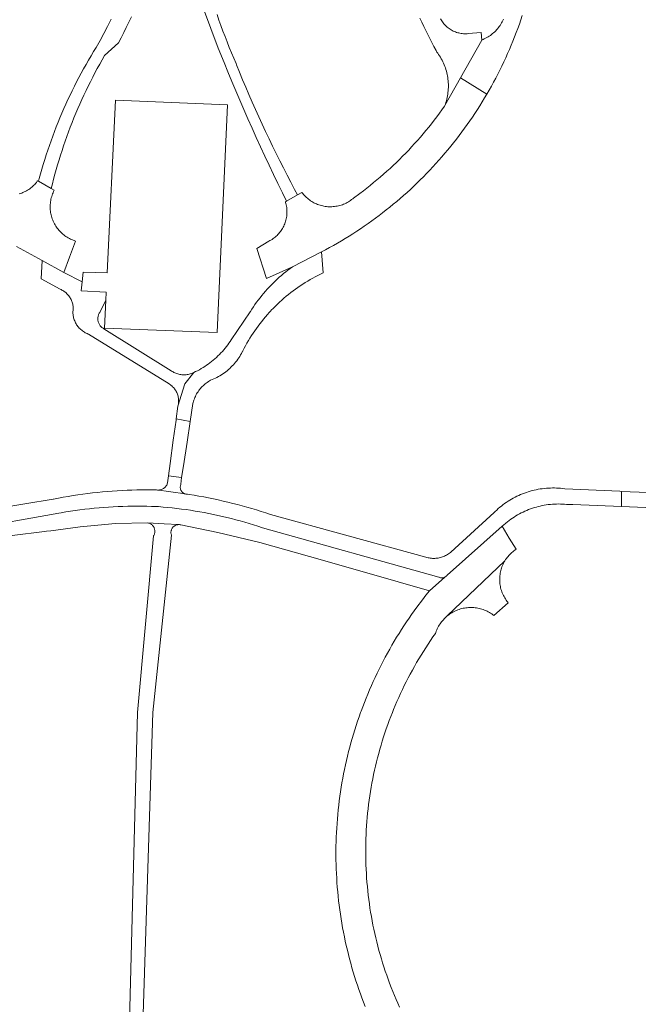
# Model space of a CAD drawing. Extents: x 146402 to 164798, y 455483 to 464134.
# Tile 336 of 575: x 158344 to 158443, y 460703 to 460861. Entities that reach past the tile are written whole.
import ezdxf

# ---------------------------------------------------------------- set-up
doc = ezdxf.new("R2010")
doc.units = 0
doc.header["$LTSCALE"] = 0.2
for name, color, linetype, lineweight in [('B-XX-VH-VERHARDING_ASFALT-GV', 252, 'CONTINUOUS', 18), ('B-XX-VH-VERHARDING_BETON-GV', 252, 'CONTINUOUS', 18), ('B-XX-VH-VERHARDING_BETONSTRAATSTEEN-GV', 252, 'CONTINUOUS', 18), ('B-XX-VH-VERHARDING_HALFVERHARDING-GV', 252, 'CONTINUOUS', 18), ('B-XX-VH-VERHARDING_STRAATBAKSTEEN-GV', 252, 'CONTINUOUS', 18)]:
    doc.layers.add(name, color=color, linetype=linetype, lineweight=lineweight)

msp = doc.modelspace()

# ---------------------------------------------------------------- linework, layer by layer
at = {"layer": 'B-XX-VH-VERHARDING_ASFALT-GV'}
for points in [[(158373.089, 460862.588), (158375.435, 460856.277), (158376.393, 460853.979), (158377.013, 460852.469), (158377.64, 460850.963), (158378.275, 460849.459), (158378.916, 460847.959), (158379.566, 460846.462), (158380.222, 460844.967), (158380.886, 460843.477), (158381.557, 460841.989), (158382.236, 460840.505), (158382.922, 460839.024), (158383.615, 460837.547), (158384.315, 460836.072), (158385.023, 460834.602), (158385.737, 460833.135), (158386.392, 460831.806), (158388.153, 460832.789), (158387.684, 460833.667), (158387.08, 460834.814), (158386.483, 460835.964), (158385.894, 460837.119), (158385.311, 460838.276), (158384.735, 460839.438), (158384.167, 460840.602), (158383.606, 460841.771), (158383.052, 460842.943), (158382.505, 460844.118), (158381.966, 460845.296), (158381.434, 460846.478), (158380.909, 460847.663), (158380.391, 460848.852), (158379.881, 460850.043), (158379.378, 460851.238), (158378.883, 460852.435), (158378.395, 460853.636), (158378.324, 460853.8), (158377.956, 460854.662), (158377.596, 460855.527), (158377.243, 460856.396), (158376.898, 460857.267), (158376.559, 460858.141), (158376.229, 460859.019), (158375.906, 460859.898), (158375.59, 460860.781), (158375.282, 460861.666)], [(158358.339, 460860.895), (158357.746, 460859.767), (158357.145, 460858.642), (158356.538, 460857.522), (158355.923, 460856.405), (158355.508, 460855.73), (158355.1, 460855.051), (158354.699, 460854.368), (158354.306, 460853.681), (158353.918, 460852.989), (158353.538, 460852.294), (158353.165, 460851.595), (158352.799, 460850.893), (158352.44, 460850.187), (158352.089, 460849.477), (158351.744, 460848.764), (158351.407, 460848.047), (158351.077, 460847.327), (158350.754, 460846.603), (158350.439, 460845.877), (158350.131, 460845.147), (158349.83, 460844.414), (158349.537, 460843.678), (158349.251, 460842.939), (158348.973, 460842.198), (158348.702, 460841.453), (158348.439, 460840.706), (158348.183, 460839.956), (158347.935, 460839.204), (158347.694, 460838.449), (158347.461, 460837.692), (158347.236, 460836.933), (158347.018, 460836.171), (158346.808, 460835.407), (158346.696, 460834.985), (158348.728, 460833.813), (158348.913, 460834.568), (158349.111, 460835.338), (158349.316, 460836.105), (158349.528, 460836.871), (158349.749, 460837.635), (158349.977, 460838.396), (158350.212, 460839.155), (158350.456, 460839.911), (158350.707, 460840.666), (158350.965, 460841.417), (158351.231, 460842.166), (158351.505, 460842.912), (158351.786, 460843.655), (158352.075, 460844.396), (158352.371, 460845.133), (158352.674, 460845.868), (158352.985, 460846.6), (158353.303, 460847.328), (158353.629, 460848.053), (158353.961, 460848.775), (158354.301, 460849.493), (158354.649, 460850.208), (158355.003, 460850.919), (158355.365, 460851.627), (158355.733, 460852.331), (158356.109, 460853.031), (158356.492, 460853.728), (158356.881, 460854.42), (158357.278, 460855.109), (158359.473, 460857.118), (158359.904, 460857.944), (158360.328, 460858.774), (158360.745, 460859.607), (158361.155, 460860.444), (158361.558, 460861.284)], [(158336.107, 460779.435), (158349.358, 460781.786), (158349.548, 460781.821), (158350.302, 460781.954), (158351.058, 460782.079), (158351.815, 460782.196), (158352.573, 460782.306), (158353.332, 460782.407), (158354.093, 460782.501), (158354.854, 460782.586), (158355.616, 460782.664), (158356.379, 460782.733), (158357.142, 460782.795), (158357.907, 460782.849), (158358.671, 460782.894), (158359.436, 460782.932), (158360.202, 460782.962), (158360.968, 460782.984), (158361.734, 460782.997), (158362.5, 460783.003), (158363.266, 460783.001), (158364.032, 460782.99), (158364.797, 460782.972), (158365.563, 460782.946), (158365.896, 460782.922), (158366.634, 460782.862), (158367.37, 460782.795), (158368.107, 460782.719), (158368.842, 460782.636), (158369.576, 460782.544), (158370.309, 460782.445), (158371.042, 460782.338), (158371.773, 460782.222), (158372.502, 460782.099), (158373.231, 460781.968), (158373.957, 460781.83), (158374.683, 460781.683), (158375.406, 460781.528), (158376.128, 460781.366), (158376.848, 460781.196), (158377.567, 460781.018), (158378.283, 460780.832), (158378.997, 460780.639), (158379.709, 460780.438), (158380.419, 460780.229), (158381.127, 460780.013), (158381.832, 460779.789), (158382.535, 460779.557), (158410.777, 460771.657), (158410.86, 460771.617), (158410.946, 460771.584), (158411.034, 460771.559), (158411.124, 460771.542), (158411.215, 460771.533), (158411.307, 460771.532), (158411.399, 460771.538), (158411.49, 460771.553), (158411.578, 460771.575), (158411.665, 460771.605), (158411.749, 460771.643), (158411.829, 460771.688), (158411.905, 460771.739), (158411.977, 460771.797), (158412.043, 460771.861), (158412.103, 460771.93), (158412.127, 460771.962), (158420.928, 460779.783), (158421.456, 460780.252), (158421.522, 460780.307), (158421.777, 460780.512), (158422.036, 460780.71), (158422.3, 460780.902), (158422.568, 460781.087), (158422.841, 460781.266), (158423.119, 460781.438), (158423.4, 460781.602), (158423.686, 460781.761), (158423.975, 460781.912), (158424.268, 460782.056), (158424.564, 460782.192), (158424.864, 460782.322), (158425.166, 460782.444), (158425.472, 460782.558), (158425.78, 460782.665), (158426.091, 460782.765), (158426.404, 460782.856), (158426.719, 460782.94), (158427.037, 460783.017), (158427.356, 460783.085), (158427.676, 460783.146), (158427.998, 460783.199), (158428.321, 460783.244), (158428.646, 460783.281), (158428.971, 460783.31), (158429.296, 460783.331), (158429.622, 460783.344), (158429.949, 460783.349), (158430.275, 460783.346), (158430.601, 460783.335), (158430.927, 460783.316), (158431.252, 460783.289), (158432.243, 460783.249), (158440.014, 460782.933), (158440.052, 460785.372), (158439.776, 460785.385), (158430.944, 460785.79), (158430.619, 460785.831), (158430.293, 460785.863), (158429.967, 460785.888), (158429.64, 460785.905), (158429.313, 460785.914), (158428.986, 460785.915), (158428.658, 460785.907), (158428.331, 460785.892), (158428.005, 460785.869), (158427.679, 460785.838), (158427.354, 460785.799), (158427.03, 460785.752), (158426.707, 460785.697), (158426.386, 460785.634), (158426.067, 460785.563), (158425.749, 460785.485), (158425.433, 460785.399), (158425.119, 460785.305), (158424.808, 460785.203), (158424.499, 460785.095), (158424.194, 460784.978), (158423.891, 460784.854), (158423.591, 460784.723), (158423.294, 460784.584), (158423.001, 460784.438), (158422.712, 460784.285), (158422.426, 460784.125), (158422.145, 460783.958), (158421.867, 460783.784), (158421.594, 460783.604), (158421.326, 460783.417), (158421.062, 460783.223), (158420.803, 460783.023), (158420.549, 460782.817), (158420.3, 460782.604), (158420.056, 460782.386), (158419.817, 460782.161), (158419.649, 460781.996), (158412.715, 460775.666), (158412.634, 460775.597), (158412.493, 460775.484), (158412.346, 460775.377), (158412.195, 460775.277), (158412.04, 460775.184), (158411.881, 460775.097), (158411.718, 460775.018), (158411.552, 460774.946), (158411.383, 460774.882), (158411.211, 460774.825), (158411.037, 460774.775), (158410.861, 460774.734), (158410.683, 460774.7), (158410.503, 460774.674), (158410.323, 460774.656), (158410.142, 460774.646), (158409.961, 460774.644), (158409.78, 460774.65), (158409.6, 460774.664), (158409.42, 460774.686), (158409.242, 460774.716), (158409.064, 460774.753), (158408.889, 460774.799), (158408.716, 460774.852), (158383.829, 460781.664), (158383.081, 460781.915), (158382.331, 460782.157), (158381.578, 460782.393), (158380.823, 460782.62), (158380.065, 460782.84), (158379.306, 460783.053), (158378.544, 460783.257), (158377.78, 460783.454), (158377.015, 460783.643), (158376.247, 460783.824), (158375.478, 460783.998), (158374.707, 460784.164), (158373.934, 460784.321), (158373.16, 460784.472), (158372.384, 460784.614), (158371.607, 460784.748), (158370.828, 460784.874), (158370.56, 460784.916), (158370.536, 460784.915), (158370.442, 460784.915), (158370.349, 460784.923), (158370.256, 460784.939), (158370.165, 460784.963), (158365.605, 460785.598), (158364.815, 460785.609), (158364.025, 460785.611), (158363.235, 460785.606), (158362.445, 460785.593), (158361.655, 460785.572), (158360.866, 460785.542), (158360.076, 460785.505), (158359.288, 460785.46), (158358.499, 460785.407), (158357.712, 460785.345), (158356.925, 460785.276), (158356.139, 460785.199), (158355.353, 460785.114), (158354.569, 460785.021), (158353.785, 460784.92), (158353.002, 460784.811), (158352.221, 460784.694), (158351.441, 460784.569), (158350.662, 460784.437), (158349.885, 460784.296), (158349.109, 460784.148), (158349.05, 460784.136), (158335.4, 460781.884)]]:
    msp.add_lwpolyline(points, dxfattribs=at)
msp.add_lwpolyline([(158444.257, 460785.179), (158440.052, 460785.372), (158440.014, 460782.933), (158443.906, 460782.774), (158447.558, 460782.625), (158450.412, 460782.509), (158450.503, 460784.892), (158447.769, 460785.017)], close=True, dxfattribs=at)
at = {"layer": 'B-XX-VH-VERHARDING_BETON-GV'}
msp.add_lwpolyline([(158376.928, 460847.2), (158359.024, 460847.958), (158357.671, 460820.338), (158353.821, 460820.451), (158353.673, 460818.908), (158353.535, 460817.434), (158357.5, 460817.237), (158357.454, 460815.936), (158357.238, 460811.482), (158375.292, 460810.772)], close=True, dxfattribs=at)
at = {"layer": 'B-XX-VH-VERHARDING_BETONSTRAATSTEEN-GV'}
for points in [[(158370.979, 460796.559), (158368.734, 460796.974), (158368.707, 460796.784), (158368.267, 460793.574), (158367.75, 460789.812), (158367.479, 460787.838), (158369.612, 460787.571), (158369.896, 460789.44), (158370.473, 460793.237)], [(158421.262, 460774.082), (158421.37, 460774.267), (158412.147, 460765.44), (158412.318, 460765.575), (158412.494, 460765.704), (158412.675, 460765.826), (158412.86, 460765.942), (158413.049, 460766.05), (158413.242, 460766.152), (158413.438, 460766.247), (158413.638, 460766.334), (158413.841, 460766.413), (158414.047, 460766.486), (158414.255, 460766.551), (158414.465, 460766.608), (158414.678, 460766.657), (158414.892, 460766.699), (158415.107, 460766.732), (158415.324, 460766.758), (158415.541, 460766.776), (158415.759, 460766.785), (158415.977, 460766.787), (158416.195, 460766.781), (158416.413, 460766.767), (158416.63, 460766.744), (158416.845, 460766.714), (158417.06, 460766.676), (158417.273, 460766.63), (158417.485, 460766.577), (158417.694, 460766.515), (158417.901, 460766.446), (158418.105, 460766.37), (158418.306, 460766.286), (158418.504, 460766.194), (158418.699, 460766.096), (158418.889, 460765.99), (158419.076, 460765.878), (158419.259, 460765.758), (158419.437, 460765.632), (158419.61, 460765.5), (158421.9, 460767.54), (158421.821, 460767.635), (158421.688, 460767.805), (158421.562, 460767.979), (158421.443, 460768.157), (158421.33, 460768.34), (158421.225, 460768.527), (158421.126, 460768.717), (158421.034, 460768.911), (158420.95, 460769.109), (158420.873, 460769.309), (158420.804, 460769.512), (158420.742, 460769.718), (158420.688, 460769.926), (158420.642, 460770.135), (158420.604, 460770.347), (158420.573, 460770.559), (158420.551, 460770.773), (158420.536, 460770.987), (158420.53, 460771.201), (158420.531, 460771.416), (158420.541, 460771.631), (158420.558, 460771.845), (158420.584, 460772.058), (158420.617, 460772.27), (158420.658, 460772.481), (158420.707, 460772.69), (158420.764, 460772.897), (158420.828, 460773.101), (158420.9, 460773.304), (158420.98, 460773.503), (158421.067, 460773.699), (158421.161, 460773.892)]]:
    msp.add_lwpolyline(points, close=True, dxfattribs=at)
for points in [[(158342.487, 460778.323), (158347.64, 460778.947), (158347.983, 460778.984), (158348.684, 460779.079), (158353.37, 460779.715), (158359.024, 460780.247), (158364.171, 460780.34), (158366.825, 460780.191), (158369.079, 460780.05), (158369.179, 460780.052), (158369.279, 460780.045), (158369.378, 460780.031), (158369.476, 460780.009), (158375.424, 460778.793), (158382.14, 460777.196), (158392.164, 460774.344), (158404.269, 460770.898), (158409.308, 460769.464), (158411.749, 460771.643), (158411.665, 460771.605), (158411.578, 460771.575), (158411.49, 460771.553), (158411.399, 460771.538), (158411.307, 460771.532), (158411.215, 460771.533), (158411.124, 460771.542), (158411.034, 460771.559), (158410.946, 460771.584), (158410.86, 460771.617), (158410.777, 460771.657), (158382.535, 460779.557), (158381.832, 460779.789), (158381.127, 460780.013), (158380.419, 460780.229), (158379.709, 460780.438), (158378.997, 460780.639), (158378.283, 460780.832), (158377.567, 460781.018), (158376.848, 460781.196), (158376.128, 460781.366), (158375.406, 460781.528), (158374.683, 460781.683), (158373.957, 460781.83), (158373.231, 460781.968), (158372.502, 460782.099), (158371.773, 460782.222), (158371.042, 460782.338), (158370.309, 460782.445), (158369.576, 460782.544), (158368.842, 460782.636), (158368.107, 460782.719), (158367.37, 460782.795), (158366.634, 460782.862), (158365.896, 460782.922), (158365.563, 460782.946), (158364.797, 460782.972), (158364.032, 460782.99), (158363.266, 460783.001), (158362.5, 460783.003), (158361.734, 460782.997), (158360.968, 460782.984), (158360.202, 460782.962), (158359.436, 460782.932), (158358.671, 460782.894), (158357.907, 460782.849), (158357.142, 460782.795), (158356.379, 460782.733), (158355.616, 460782.664), (158354.854, 460782.586), (158354.093, 460782.501), (158353.332, 460782.407), (158352.573, 460782.306), (158351.815, 460782.196), (158351.058, 460782.079), (158350.302, 460781.954), (158349.548, 460781.821), (158349.358, 460781.786), (158336.107, 460779.435)], [(158404.508, 460702.827), (158404.224, 460703.459), (158403.947, 460704.094), (158403.677, 460704.732), (158403.415, 460705.373), (158403.16, 460706.017), (158402.912, 460706.664), (158402.672, 460707.314), (158402.44, 460707.967), (158402.215, 460708.622), (158401.998, 460709.28), (158401.788, 460709.94), (158401.586, 460710.603), (158401.391, 460711.268), (158401.205, 460711.935), (158401.026, 460712.604), (158400.855, 460713.276), (158400.691, 460713.949), (158400.535, 460714.624), (158400.388, 460715.301), (158400.247, 460715.979), (158400.115, 460716.659), (158399.991, 460717.341), (158399.874, 460718.024), (158399.766, 460718.708), (158399.665, 460719.394), (158399.572, 460720.08), (158399.488, 460720.768), (158399.411, 460721.456), (158399.342, 460722.146), (158399.281, 460722.836), (158399.228, 460723.527), (158399.183, 460724.218), (158399.146, 460724.91), (158399.117, 460725.602), (158399.096, 460726.295), (158399.083, 460726.987), (158399.078, 460727.68), (158399.081, 460728.373), (158399.092, 460729.066), (158399.111, 460729.758), (158399.138, 460730.45), (158399.172, 460731.142), (158399.216, 460731.834), (158399.266, 460732.525), (158399.325, 460733.215), (158399.392, 460733.905), (158399.467, 460734.593), (158399.55, 460735.281), (158399.641, 460735.968), (158399.739, 460736.654), (158399.846, 460737.338), (158399.96, 460738.022), (158400.082, 460738.704), (158400.213, 460739.384), (158400.351, 460740.063), (158400.497, 460740.74), (158400.65, 460741.416), (158400.812, 460742.09), (158400.981, 460742.761), (158401.158, 460743.431), (158401.343, 460744.099), (158401.535, 460744.764), (158401.735, 460745.428), (158401.943, 460746.089), (158402.158, 460746.747), (158402.381, 460747.403), (158402.611, 460748.056), (158402.85, 460748.707), (158403.095, 460749.355), (158403.348, 460750), (158403.541, 460750.477), (158403.809, 460751.119), (158404.084, 460751.759), (158404.367, 460752.395), (158404.656, 460753.028), (158404.953, 460753.657), (158405.258, 460754.283), (158405.569, 460754.906), (158405.887, 460755.525), (158406.213, 460756.14), (158406.546, 460756.751), (158406.885, 460757.359), (158407.232, 460757.963), (158407.586, 460758.562), (158407.946, 460759.158), (158408.313, 460759.749), (158408.687, 460760.336), (158409.068, 460760.919), (158409.455, 460761.497), (158409.849, 460762.071), (158410.25, 460762.64), (158410.3, 460762.791), (158410.375, 460762.995), (158410.458, 460763.197), (158410.548, 460763.396), (158410.645, 460763.591), (158410.749, 460763.782), (158410.861, 460763.97), (158410.979, 460764.153), (158411.103, 460764.332), (158411.235, 460764.506), (158411.372, 460764.675), (158411.516, 460764.839), (158411.665, 460764.998), (158411.82, 460765.151), (158411.981, 460765.299), (158412.147, 460765.44), (158421.37, 460774.267), (158421.485, 460774.448), (158421.607, 460774.625), (158421.735, 460774.797), (158421.87, 460774.964), (158422.011, 460775.127), (158422.157, 460775.283), (158422.31, 460775.435), (158422.468, 460775.58), (158422.631, 460775.72), (158422.799, 460775.853), (158422.972, 460775.98), (158423.15, 460776.1), (158422.062, 460777.903), (158420.928, 460779.783), (158412.127, 460771.962), (158412.103, 460771.93), (158412.043, 460771.861), (158411.977, 460771.797), (158411.905, 460771.739), (158411.829, 460771.688), (158411.749, 460771.643), (158409.308, 460769.464), (158408.73, 460768.748), (158408.163, 460768.024), (158407.285, 460766.863), (158406.434, 460765.682), (158406.017, 460765.084), (158405.608, 460764.481), (158405.204, 460763.874), (158404.808, 460763.263), (158404.418, 460762.647), (158404.034, 460762.027), (158403.658, 460761.403), (158403.289, 460760.775), (158402.926, 460760.142), (158402.571, 460759.506), (158402.222, 460758.866), (158401.881, 460758.222), (158401.546, 460757.575), (158401.219, 460756.924), (158400.899, 460756.269), (158400.586, 460755.611), (158400.28, 460754.949), (158399.982, 460754.284), (158399.691, 460753.616), (158399.407, 460752.944), (158399.131, 460752.27), (158398.862, 460751.593), (158398.6, 460750.912), (158398.346, 460750.229), (158398.263, 460750), (158398.019, 460749.313), (158397.783, 460748.624), (158397.554, 460747.932), (158397.333, 460747.238), (158397.12, 460746.541), (158396.914, 460745.842), (158396.716, 460745.141), (158396.525, 460744.437), (158396.343, 460743.732), (158396.168, 460743.024), (158396, 460742.315), (158395.841, 460741.604), (158395.69, 460740.891), (158395.546, 460740.177), (158395.41, 460739.461), (158395.282, 460738.744), (158395.162, 460738.025), (158395.05, 460737.305), (158394.945, 460736.584), (158394.849, 460735.861), (158394.76, 460735.138), (158394.68, 460734.414), (158394.608, 460733.688), (158394.543, 460732.963), (158394.486, 460732.236), (158394.438, 460731.509), (158394.397, 460730.781), (158394.364, 460730.054), (158394.34, 460729.325), (158394.323, 460728.597), (158394.314, 460727.868), (158394.314, 460727.139), (158394.321, 460726.411), (158394.337, 460725.682), (158394.36, 460724.954), (158394.391, 460724.226), (158394.431, 460723.498), (158394.478, 460722.771), (158394.533, 460722.044), (158394.596, 460721.318), (158394.668, 460720.593), (158394.747, 460719.869), (158394.834, 460719.145), (158394.929, 460718.423), (158395.032, 460717.701), (158395.143, 460716.981), (158395.262, 460716.262), (158395.388, 460715.544), (158395.523, 460714.828), (158395.665, 460714.113), (158395.816, 460713.4), (158395.974, 460712.689), (158396.14, 460711.979), (158396.313, 460711.272), (158396.495, 460710.566), (158396.684, 460709.862), (158396.881, 460709.161), (158397.085, 460708.461), (158397.297, 460707.764), (158397.517, 460707.069), (158397.745, 460706.377), (158397.98, 460705.687), (158398.223, 460705), (158398.473, 460704.316), (158398.73, 460703.634), (158398.995, 460702.955)]]:
    msp.add_lwpolyline(points, dxfattribs=at)
at = {"layer": 'B-XX-VH-VERHARDING_HALFVERHARDING-GV'}
for points in [[(158392.269, 460820.344), (158392.011, 460823.684), (158387.348, 460821.306), (158386.984, 460821.04), (158386.625, 460820.769), (158386.271, 460820.49), (158385.922, 460820.206), (158385.578, 460819.915), (158385.239, 460819.618), (158384.905, 460819.315), (158384.577, 460819.007), (158384.254, 460818.692), (158383.937, 460818.372), (158383.626, 460818.047), (158383.321, 460817.716), (158383.021, 460817.379), (158382.728, 460817.037), (158382.44, 460816.69), (158382.159, 460816.338), (158381.885, 460815.981), (158381.616, 460815.62), (158381.354, 460815.253), (158381.099, 460814.882), (158380.85, 460814.507), (158380.608, 460814.127), (158380.573, 460814.071), (158377.535, 460809.607), (158377.37, 460809.356), (158377.179, 460809.078), (158376.982, 460808.805), (158376.778, 460808.537), (158376.567, 460808.273), (158376.351, 460808.015), (158376.128, 460807.762), (158375.9, 460807.514), (158375.665, 460807.272), (158375.425, 460807.035), (158375.18, 460806.804), (158374.929, 460806.579), (158374.672, 460806.36), (158374.411, 460806.147), (158374.145, 460805.94), (158373.874, 460805.74), (158373.598, 460805.547), (158373.317, 460805.359), (158373.032, 460805.179), (158372.744, 460805.006), (158372.451, 460804.839), (158372.154, 460804.679), (158371.853, 460804.526), (158371.549, 460804.381), (158370.114, 460802.565), (158369.014, 460799.019), (158368.734, 460796.974), (158370.979, 460796.559), (158371.415, 460799.428), (158371.451, 460799.576), (158371.508, 460799.78), (158371.572, 460799.982), (158371.644, 460800.182), (158371.723, 460800.379), (158371.81, 460800.572), (158371.904, 460800.762), (158372.005, 460800.949), (158372.113, 460801.131), (158372.228, 460801.31), (158372.349, 460801.484), (158372.477, 460801.653), (158372.612, 460801.817), (158372.752, 460801.976), (158372.898, 460802.13), (158373.05, 460802.278), (158373.208, 460802.42), (158373.37, 460802.556), (158373.538, 460802.686), (158373.71, 460802.81), (158373.887, 460802.927), (158374.069, 460803.037), (158374.254, 460803.14), (158374.512, 460803.245), (158374.767, 460803.356), (158375.018, 460803.476), (158375.266, 460803.602), (158375.51, 460803.735), (158375.75, 460803.876), (158375.986, 460804.023), (158376.218, 460804.177), (158376.445, 460804.338), (158376.668, 460804.505), (158376.885, 460804.678), (158377.098, 460804.858), (158377.305, 460805.043), (158377.507, 460805.234), (158377.703, 460805.432), (158377.894, 460805.635), (158378.078, 460805.843), (158378.257, 460806.056), (158378.429, 460806.274), (158378.595, 460806.498), (158378.755, 460806.726), (158378.908, 460806.958), (158379.054, 460807.195), (158379.193, 460807.436), (158379.326, 460807.68), (158379.342, 460807.712), (158379.407, 460807.841), (158379.621, 460808.258), (158379.842, 460808.67), (158380.071, 460809.08), (158380.306, 460809.485), (158380.548, 460809.886), (158380.797, 460810.282), (158381.053, 460810.675), (158381.316, 460811.063), (158381.585, 460811.447), (158381.861, 460811.826), (158382.143, 460812.2), (158382.431, 460812.569), (158382.726, 460812.933), (158383.026, 460813.293), (158383.333, 460813.647), (158383.646, 460813.995), (158383.886, 460814.254), (158383.965, 460814.339), (158384.29, 460814.677), (158384.62, 460815.009), (158384.956, 460815.336), (158385.297, 460815.656), (158385.644, 460815.971), (158385.997, 460816.28), (158386.354, 460816.583), (158386.717, 460816.88), (158387.084, 460817.17), (158387.457, 460817.455), (158387.834, 460817.733), (158388.216, 460818.004), (158388.603, 460818.269), (158388.994, 460818.527), (158389.389, 460818.778), (158389.789, 460819.023), (158390.193, 460819.26), (158390.6, 460819.491), (158391.012, 460819.715), (158391.427, 460819.932), (158391.846, 460820.141)], [(158350.75, 460820.37), (158347.301, 460822.299), (158347.116, 460819.361), (158350.143, 460817.71), (158350.148, 460817.708), (158350.298, 460817.643), (158350.444, 460817.571), (158350.587, 460817.492), (158350.726, 460817.406), (158350.86, 460817.313), (158350.99, 460817.214), (158351.115, 460817.109), (158351.234, 460816.997), (158351.348, 460816.88), (158351.456, 460816.758), (158351.558, 460816.63), (158351.653, 460816.497), (158351.742, 460816.36), (158351.824, 460816.219), (158351.899, 460816.074), (158351.967, 460815.925), (158352.028, 460815.773), (158352.081, 460815.619), (158352.126, 460815.462), (158352.163, 460815.303), (158352.193, 460815.142), (158352.215, 460814.981), (158352.229, 460814.818), (158352.235, 460814.655), (158352.233, 460814.491), (158352.223, 460814.328), (158352.205, 460814.166), (158352.204, 460813.993), (158352.211, 460813.82), (158352.226, 460813.648), (158352.249, 460813.476), (158352.28, 460813.306), (158352.319, 460813.137), (158352.365, 460812.971), (158352.419, 460812.806), (158352.481, 460812.644), (158352.55, 460812.486), (158352.627, 460812.331), (158352.71, 460812.179), (158352.8, 460812.031), (158352.897, 460811.888), (158353.001, 460811.75), (158353.111, 460811.616), (158353.227, 460811.487), (158353.349, 460811.365), (158353.476, 460811.247), (158353.609, 460811.136), (158353.746, 460811.031), (158353.888, 460810.933), (158354.035, 460810.841), (158354.186, 460810.756), (158354.34, 460810.678), (158354.498, 460810.608), (158354.659, 460810.544), (158354.719, 460810.523), (158367.602, 460802.566), (158367.672, 460802.521), (158367.804, 460802.43), (158367.931, 460802.332), (158368.053, 460802.229), (158368.169, 460802.119), (158368.28, 460802.003), (158368.385, 460801.882), (158368.484, 460801.756), (158368.577, 460801.625), (158368.663, 460801.49), (158368.742, 460801.351), (158368.814, 460801.208), (158368.878, 460801.061), (158368.936, 460800.911), (158368.986, 460800.759), (158369.028, 460800.605), (158369.062, 460800.448), (158369.089, 460800.29), (158369.107, 460800.131), (158369.118, 460799.971), (158369.12, 460799.811), (158369.115, 460799.651), (158369.102, 460799.491), (158369.08, 460799.332), (158369.051, 460799.175), (158369.014, 460799.019), (158370.114, 460802.565), (158371.549, 460804.381), (158371.467, 460804.342), (158371.312, 460804.275), (158371.155, 460804.216), (158370.995, 460804.165), (158370.832, 460804.121), (158370.668, 460804.084), (158370.502, 460804.056), (158370.335, 460804.036), (158370.167, 460804.023), (158369.999, 460804.019), (158369.831, 460804.022), (158369.663, 460804.034), (158369.496, 460804.053), (158369.33, 460804.081), (158369.165, 460804.116), (158369.002, 460804.159), (158368.842, 460804.21), (158368.684, 460804.268), (158368.529, 460804.334), (158368.378, 460804.407), (158368.23, 460804.487), (158368.086, 460804.574), (158367.946, 460804.668), (158357.167, 460811.382), (158357.134, 460811.399), (158357.03, 460811.459), (158356.931, 460811.527), (158356.836, 460811.6), (158356.746, 460811.68), (158356.662, 460811.765), (158356.584, 460811.856), (158356.512, 460811.952), (158356.446, 460812.052), (158356.388, 460812.157), (158356.336, 460812.265), (158356.292, 460812.377), (158356.255, 460812.491), (158356.226, 460812.608), (158356.205, 460812.726), (158356.191, 460812.845), (158356.186, 460812.965), (158356.189, 460813.085), (158356.199, 460813.204), (158356.218, 460813.323), (158356.244, 460813.44), (158356.278, 460813.555), (158356.32, 460813.667), (158356.37, 460813.777), (158356.426, 460813.883), (158356.489, 460813.984), (158356.559, 460814.082), (158357.454, 460815.936), (158357.5, 460817.237), (158353.535, 460817.434), (158353.673, 460818.908)], [(158369.612, 460787.571), (158367.479, 460787.838), (158367.327, 460786.727), (158367.303, 460786.555), (158367.273, 460786.487), (158367.221, 460786.387), (158367.162, 460786.291), (158367.097, 460786.199), (158367.026, 460786.112), (158366.948, 460786.031), (158366.865, 460785.955), (158366.777, 460785.885), (158366.683, 460785.822), (158366.586, 460785.766), (158366.485, 460785.717), (158366.381, 460785.675), (158366.274, 460785.64), (158366.164, 460785.613), (158366.054, 460785.594), (158365.942, 460785.583), (158365.829, 460785.58), (158365.717, 460785.585), (158365.605, 460785.598), (158370.165, 460784.963), (158370.077, 460784.995), (158369.991, 460785.034), (158369.909, 460785.08), (158369.832, 460785.133), (158369.759, 460785.192), (158369.691, 460785.258), (158369.63, 460785.328), (158369.574, 460785.404), (158369.525, 460785.484), (158369.483, 460785.569), (158369.449, 460785.656), (158369.422, 460785.746), (158369.403, 460785.838), (158369.391, 460785.931), (158369.388, 460786.025), (158369.392, 460786.119), (158369.405, 460786.212), (158369.453, 460786.531)]]:
    msp.add_lwpolyline(points, close=True, dxfattribs=at)
msp.add_lwpolyline([(158362.58, 460675.064), (158365.022, 460749.999), (158367.98, 460778.353), (158367.963, 460778.4), (158367.935, 460778.496), (158367.915, 460778.594), (158367.902, 460778.694), (158367.898, 460778.793), (158367.901, 460778.894), (158367.913, 460778.993), (158367.932, 460779.091), (158367.959, 460779.188), (158367.994, 460779.281), (158368.036, 460779.372), (158368.086, 460779.459), (158368.142, 460779.542), (158368.204, 460779.62), (158368.273, 460779.693), (158368.347, 460779.76), (158368.426, 460779.821), (158368.51, 460779.876), (158368.598, 460779.924), (158368.69, 460779.964), (158368.784, 460779.997), (158368.881, 460780.023), (158368.98, 460780.04), (158369.079, 460780.05), (158366.825, 460780.191), (158364.171, 460780.34), (158364.219, 460780.33), (158364.322, 460780.304), (158364.422, 460780.269), (158364.519, 460780.227), (158364.614, 460780.178), (158364.704, 460780.122), (158364.789, 460780.059), (158364.87, 460779.99), (158364.945, 460779.915), (158365.014, 460779.835), (158365.078, 460779.75), (158365.134, 460779.66), (158365.184, 460779.566), (158365.226, 460779.469), (158365.261, 460779.369), (158365.288, 460779.266), (158365.308, 460779.162), (158365.319, 460779.056), (158365.323, 460778.95), (158365.319, 460778.844), (158365.306, 460778.739), (158365.286, 460778.635), (158365.258, 460778.532), (158365.222, 460778.432), (158365.179, 460778.335), (158365.129, 460778.242), (158362.535, 460749.999), (158360.599, 460676.069)], dxfattribs=at)
at = {"layer": 'B-XX-VH-VERHARDING_STRAATBAKSTEEN-GV'}
for points in [[(158407.768, 460861.091), (158408.065, 460860.427), (158408.37, 460859.767), (158408.683, 460859.111), (158409.002, 460858.458), (158409.328, 460857.808), (158409.662, 460857.163), (158410.003, 460856.521), (158410.35, 460855.882), (158410.473, 460855.661), (158410.485, 460855.644), (158410.605, 460855.485), (158410.759, 460855.266), (158410.906, 460855.043), (158411.047, 460854.816), (158411.181, 460854.584), (158411.308, 460854.349), (158411.428, 460854.11), (158411.54, 460853.867), (158411.646, 460853.621), (158411.744, 460853.372), (158411.834, 460853.121), (158411.917, 460852.866), (158411.992, 460852.61), (158412.06, 460852.351), (158412.12, 460852.09), (158412.172, 460851.828), (158412.216, 460851.564), (158412.252, 460851.299), (158412.28, 460851.033), (158412.3, 460850.766), (158412.312, 460850.499), (158412.317, 460850.232), (158412.313, 460849.964), (158412.301, 460849.697), (158412.282, 460849.43), (158412.254, 460849.164), (158412.218, 460848.899), (158412.175, 460848.635), (158412.123, 460848.373), (158412.064, 460848.112), (158411.997, 460847.853), (158411.922, 460847.596), (158411.84, 460847.342), (158411.75, 460847.09), (158414.258, 460851.542), (158417.66, 460857.58), (158417.55, 460858.81), (158415.491, 460858.603), (158415.307, 460858.588), (158415.117, 460858.581), (158414.927, 460858.582), (158414.738, 460858.591), (158414.549, 460858.608), (158414.361, 460858.633), (158414.174, 460858.666), (158413.988, 460858.706), (158413.805, 460858.755), (158413.624, 460858.811), (158413.445, 460858.874), (158413.269, 460858.946), (158413.096, 460859.024), (158412.927, 460859.11), (158412.762, 460859.203), (158412.6, 460859.302), (158412.443, 460859.409), (158412.29, 460859.521), (158412.143, 460859.641), (158412, 460859.766), (158411.863, 460859.897), (158411.732, 460860.034), (158411.606, 460860.177), (158411.487, 460860.324), (158411.374, 460860.476), (158411.267, 460860.633), (158411.168, 460860.795), (158411.075, 460860.96)], [(158421.146, 460860.913), (158421.051, 460860.709), (158420.95, 460860.509), (158420.841, 460860.312), (158420.725, 460860.119), (158420.602, 460859.931), (158420.473, 460859.747), (158420.337, 460859.567), (158420.195, 460859.393), (158420.047, 460859.223), (158419.893, 460859.06), (158419.733, 460858.901), (158419.568, 460858.749), (158419.397, 460858.602), (158419.222, 460858.462), (158419.041, 460858.328), (158418.856, 460858.2), (158418.666, 460858.079), (158418.472, 460857.965), (158418.274, 460857.858), (158418.073, 460857.758), (158417.868, 460857.665), (158417.66, 460857.58), (158414.258, 460851.542), (158418.484, 460848.934), (158418.847, 460849.564), (158419.203, 460850.198), (158419.552, 460850.835), (158419.894, 460851.476), (158420.229, 460852.122), (158420.557, 460852.77), (158420.877, 460853.423), (158421.191, 460854.078), (158421.497, 460854.738), (158421.796, 460855.4), (158422.087, 460856.066), (158422.372, 460856.735), (158422.649, 460857.407), (158422.918, 460858.082), (158423.18, 460858.76), (158423.435, 460859.441), (158423.682, 460860.125), (158423.921, 460860.811), (158424.153, 460861.5)], [(158343.191, 460824.551), (158347.301, 460822.299), (158350.75, 460820.37), (158351.675, 460822.856), (158352.63, 460825.42), (158352.626, 460825.421), (158352.422, 460825.487), (158352.221, 460825.56), (158352.023, 460825.641), (158351.828, 460825.729), (158351.636, 460825.824), (158351.448, 460825.926), (158351.264, 460826.035), (158351.085, 460826.151), (158350.909, 460826.274), (158350.739, 460826.403), (158350.573, 460826.539), (158350.413, 460826.68), (158350.258, 460826.828), (158350.108, 460826.981), (158349.965, 460827.139), (158349.827, 460827.303), (158349.696, 460827.472), (158349.571, 460827.646), (158349.452, 460827.824), (158349.341, 460828.007), (158349.236, 460828.193), (158349.138, 460828.383), (158349.048, 460828.577), (158348.965, 460828.775), (158348.889, 460828.975), (158348.821, 460829.177), (158348.76, 460829.383), (158348.707, 460829.59), (158348.662, 460829.799), (158348.625, 460830.01), (158348.595, 460830.222), (158348.574, 460830.435), (158348.561, 460830.648), (158348.555, 460830.862), (158348.558, 460831.076), (158348.568, 460831.29), (158348.587, 460831.503), (158348.613, 460831.715), (158348.648, 460831.926), (158348.69, 460832.136), (158348.74, 460832.344), (158348.798, 460832.55), (158348.863, 460832.754), (158348.937, 460832.955), (158349.017, 460833.153), (158349.105, 460833.348), (158349.2, 460833.54), (158348.728, 460833.813), (158346.696, 460834.985), (158346.55, 460835.07), (158346.481, 460834.975), (158346.352, 460834.809), (158346.217, 460834.648), (158346.076, 460834.492), (158345.929, 460834.342), (158345.777, 460834.197), (158345.619, 460834.058), (158345.455, 460833.926), (158345.288, 460833.799), (158345.115, 460833.68), (158344.938, 460833.566), (158344.756, 460833.46), (158344.571, 460833.361), (158344.383, 460833.269), (158344.19, 460833.183), (158343.995, 460833.106), (158343.797, 460833.036), (158343.596, 460832.973)]]:
    msp.add_lwpolyline(points, dxfattribs=at)
msp.add_lwpolyline([(158418.484, 460848.934), (158414.258, 460851.542), (158411.75, 460847.09), (158411.686, 460846.998), (158411.283, 460846.429), (158410.874, 460845.864), (158410.459, 460845.304), (158410.037, 460844.749), (158409.609, 460844.199), (158409.174, 460843.654), (158408.734, 460843.114), (158408.287, 460842.579), (158407.834, 460842.049), (158407.375, 460841.524), (158406.91, 460841.005), (158406.439, 460840.491), (158405.962, 460839.982), (158405.479, 460839.479), (158404.991, 460838.981), (158404.497, 460838.49), (158403.997, 460838.003), (158403.492, 460837.523), (158402.981, 460837.049), (158402.465, 460836.58), (158401.944, 460836.117), (158401.417, 460835.661), (158400.885, 460835.21), (158400.348, 460834.765), (158399.806, 460834.327), (158399.259, 460833.895), (158398.707, 460833.469), (158398.15, 460833.05), (158397.14, 460832.3), (158396.998, 460832.18), (158396.83, 460832.048), (158396.658, 460831.923), (158396.481, 460831.805), (158396.3, 460831.693), (158396.115, 460831.588), (158395.926, 460831.49), (158395.733, 460831.4), (158395.537, 460831.316), (158395.338, 460831.24), (158395.137, 460831.172), (158394.933, 460831.111), (158394.727, 460831.058), (158394.519, 460831.013), (158394.309, 460830.975), (158394.098, 460830.946), (158393.887, 460830.924), (158393.674, 460830.91), (158393.461, 460830.905), (158393.248, 460830.907), (158393.036, 460830.917), (158392.824, 460830.935), (158392.612, 460830.962), (158392.402, 460830.996), (158392.194, 460831.038), (158391.987, 460831.088), (158391.782, 460831.146), (158391.579, 460831.211), (158391.379, 460831.284), (158391.182, 460831.364), (158390.988, 460831.451), (158390.797, 460831.546), (158390.611, 460831.648), (158390.428, 460831.757), (158390.249, 460831.873), (158390.075, 460831.995), (158389.905, 460832.124), (158389.741, 460832.259), (158389.581, 460832.4), (158389.427, 460832.547), (158389.279, 460832.7), (158389.137, 460832.858), (158389, 460833.022), (158388.87, 460833.19), (158388.153, 460832.789), (158386.392, 460831.806), (158386.22, 460831.71), (158386.253, 460831.603), (158386.309, 460831.406), (158386.356, 460831.207), (158386.396, 460831.006), (158386.428, 460830.804), (158386.452, 460830.601), (158386.468, 460830.397), (158386.476, 460830.192), (158386.476, 460829.988), (158386.468, 460829.783), (158386.452, 460829.579), (158386.428, 460829.376), (158386.396, 460829.174), (158386.356, 460828.973), (158386.309, 460828.774), (158386.253, 460828.577), (158386.19, 460828.382), (158386.12, 460828.19), (158386.042, 460828.001), (158385.957, 460827.815), (158385.864, 460827.632), (158385.764, 460827.453), (158385.658, 460827.278), (158385.545, 460827.108), (158385.425, 460826.942), (158385.299, 460826.781), (158385.166, 460826.625), (158385.028, 460826.474), (158384.884, 460826.329), (158384.734, 460826.189), (158384.579, 460826.056), (158384.419, 460825.928), (158384.254, 460825.807), (158384.084, 460825.693), (158383.91, 460825.585), (158383.732, 460825.484), (158383.55, 460825.39), (158381.65, 460824.22), (158383.17, 460819.43), (158387.348, 460821.306), (158392.011, 460823.684), (158392.653, 460824.024), (158393.292, 460824.371), (158393.927, 460824.725), (158394.558, 460825.086), (158395.185, 460825.453), (158395.808, 460825.828), (158396.426, 460826.21), (158397.041, 460826.598), (158397.651, 460826.993), (158398.256, 460827.395), (158398.858, 460827.803), (158399.454, 460828.218), (158400.046, 460828.639), (158400.634, 460829.067), (158401.216, 460829.502), (158401.794, 460829.943), (158402.367, 460830.39), (158402.935, 460830.843), (158403.498, 460831.303), (158404.056, 460831.769), (158404.609, 460832.241), (158405.157, 460832.719), (158405.699, 460833.203), (158406.236, 460833.693), (158406.767, 460834.189), (158407.293, 460834.69), (158407.813, 460835.198), (158408.328, 460835.711), (158408.837, 460836.229), (158409.341, 460836.754), (158409.838, 460837.284), (158410.33, 460837.819), (158410.815, 460838.359), (158411.295, 460838.905), (158411.769, 460839.457), (158412.237, 460840.013), (158412.698, 460840.574), (158413.153, 460841.141), (158413.603, 460841.712), (158414.045, 460842.289), (158414.482, 460842.87), (158414.911, 460843.456), (158415.335, 460844.047), (158415.752, 460844.642), (158416.162, 460845.242), (158416.566, 460845.847), (158416.963, 460846.455), (158417.353, 460847.068), (158417.737, 460847.686), (158418.114, 460848.307)], close=True, dxfattribs=at)

doc.saveas('drawing.dxf')
